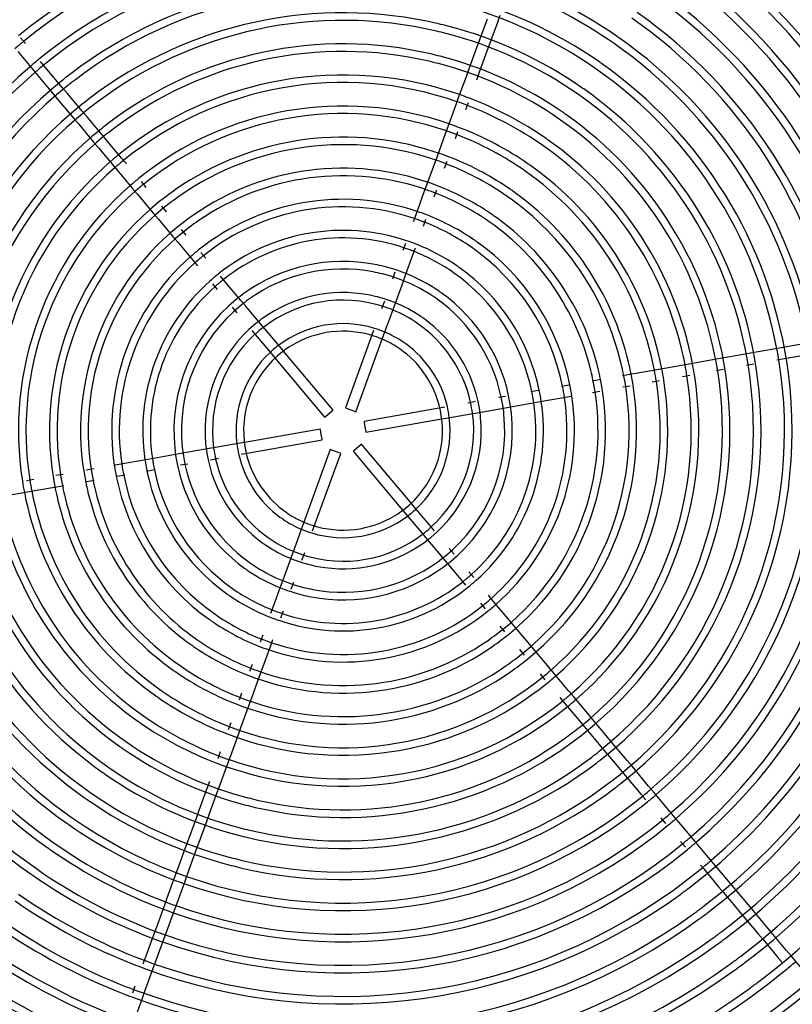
# Model space of a CAD drawing. Extents: x -156717 to 425753, y -51191 to 363295.
# Tile 258 of 502: x 136038 to 136386, y 109484 to 109928. Entities that reach past the tile are written whole.
import ezdxf

# ---------------------------------------------------------------- set-up
doc = ezdxf.new("R2010")
doc.units = 0
doc.header["$LTSCALE"] = 50
doc.layers.get('0').update_dxf_attribs({"linetype": 'CONTINUOUS'})

msp = doc.modelspace()

# ---------------------------------------------------------------- linework, layer by layer
at = {"color": 7, "linetype": 'Continuous'}
for p, q in [((136248.08639, 109927.89281), (136244.5014, 109918.04312)), ((136252.90356, 109926.50672), (136254.05346, 109929.66605)), ((136249.31857, 109916.65703), (136252.90356, 109926.50672)), ((136040.20228, 109916.85033), (136038.0315, 109919.43736)), ((136243.3515, 109914.88378), (136239.76651, 109905.03409)), ((136244.5014, 109918.04312), (136243.3515, 109914.88378)), ((136248.16867, 109913.49769), (136249.31857, 109916.65703)), ((136036.70935, 109913.23329), (136043.47707, 109905.16784)), ((136244.58368, 109903.648), (136248.16867, 109913.49769)), ((136049.14078, 109906.19784), (136046.97, 109908.78488)), ((136056.92281, 109896.92358), (136049.14078, 109906.19784)), ((136043.47707, 109905.16784), (136045.64784, 109902.58081)), ((136045.64784, 109902.58081), (136053.13633, 109893.65638)), ((136238.6166, 109901.87476), (136235.15792, 109892.3721)), ((136239.76651, 109905.03409), (136238.6166, 109901.87476)), ((136243.43377, 109900.48867), (136244.58368, 109903.648)), ((136059.079, 109894.35393), (136056.92281, 109896.92358)), ((136053.13633, 109893.65638), (136055.29252, 109891.08674)), ((136065.80125, 109886.34268), (136059.079, 109894.35393)), ((136055.29252, 109891.08674), (136062.01476, 109883.07549)), ((136234.00818, 109889.2132), (136230.42368, 109879.36488)), ((136235.15792, 109892.3721), (136234.00818, 109889.2132)), ((136238.55769, 109887.09173), (136239.70743, 109890.25062)), ((136067.95744, 109883.77304), (136065.80125, 109886.34268)), ((136074.67968, 109875.76179), (136067.95744, 109883.77304)), ((136062.01476, 109883.07549), (136064.17095, 109880.50584)), ((136064.17095, 109880.50584), (136070.89319, 109872.49459)), ((136230.42368, 109879.36488), (136229.27394, 109876.20598)), ((136076.83587, 109873.19214), (136074.67968, 109875.76179)), ((136229.27394, 109876.20598), (136225.55963, 109866.00099)), ((136233.82345, 109874.08451), (136234.9732, 109877.24341)), ((136070.89319, 109872.49459), (136073.04938, 109869.92495)), ((136083.50309, 109865.24647), (136076.83587, 109873.19214)), ((136073.04938, 109869.92495), (136079.39108, 109862.36721)), ((136225.55963, 109866.00099), (136224.413, 109862.85064)), ((136079.39108, 109862.36721), (136081.55189, 109859.79205)), ((136085.6639, 109862.67131), (136083.50309, 109865.24647)), ((136224.413, 109862.85064), (136220.83821, 109853.02897)), ((136228.98019, 109860.77774), (136230.12682, 109863.92809)), ((136081.55189, 109859.79205), (136088.28855, 109851.76363)), ((136094.56136, 109852.06773), (136092.40055, 109854.64289)), ((136220.83821, 109853.02897), (136219.69158, 109849.87862)), ((136088.28855, 109851.76363), (136090.44936, 109849.18848)), ((136090.44936, 109849.18848), (136097.7676, 109840.46694)), ((136219.69158, 109849.87862), (136215.99976, 109839.73543)), ((136224.25877, 109847.80572), (136225.4054, 109850.95607)), ((136103.79672, 109841.06147), (136101.64788, 109843.62235)), ((136097.7676, 109840.46694), (136099.91643, 109837.90606)), ((136215.99976, 109839.73543), (136214.85662, 109836.59468)), ((136099.91643, 109837.90606), (136106.61574, 109829.92214)), ((136219.44367, 109834.57634), (136220.58681, 109837.71708)), ((136112.64486, 109830.51667), (136110.49603, 109833.07755)), ((136106.61574, 109829.92214), (136108.76458, 109827.36126)), ((136108.76458, 109827.36126), (136115.60737, 109819.20634)), ((136211.29273, 109826.80294), (136210.14959, 109823.6622)), ((136121.37587, 109820.11147), (136119.22747, 109822.67183)), ((136211.55844, 109812.91182), (136214.73664, 109821.64385)), ((136214.73664, 109821.64385), (136215.87977, 109824.7846)), ((136115.60737, 109819.20634), (136117.75577, 109816.64598)), ((136206.5884, 109813.8779), (136205.4366, 109810.71334)), ((136210.40664, 109809.74727), (136211.55844, 109812.91182)), ((136124.45372, 109808.66369), (136126.60212, 109806.10333)), ((136130.22221, 109809.56882), (136128.07381, 109812.12918)), ((136137.27628, 109801.16212), (136130.22221, 109809.56882)), ((136206.81572, 109799.8813), (136210.40664, 109809.74727)), ((136139.41724, 109798.61061), (136137.27628, 109801.16212)), ((136201.84568, 109800.84738), (136200.56505, 109797.32886)), ((136205.2002, 109795.44268), (136206.81572, 109799.8813)), ((136133.27704, 109798.14847), (136135.418, 109795.59697)), ((136146.09202, 109790.65593), (136139.41724, 109798.61061)), ((136201.6627, 109785.72346), (136205.2002, 109795.44268)), ((136147.97142, 109788.41615), (136146.09202, 109790.65593)), ((136142.09278, 109787.64228), (136143.62102, 109785.821)), ((136154.73299, 109780.35803), (136147.97142, 109788.41615)), ((136197.02754, 109787.60964), (136195.80958, 109784.2633)), ((136143.62102, 109785.821), (136150.49908, 109777.62406)), ((136195.80958, 109784.2633), (136184.33062, 109752.72508)), ((136189.02977, 109751.01474), (136200.47428, 109782.4583)), ((136200.47428, 109782.4583), (136201.6627, 109785.72346)), ((136150.49908, 109777.62406), (136153.07517, 109774.55399)), ((136157.23072, 109777.38136), (136154.73299, 109780.35803)), ((136178.74607, 109751.74038), (136157.23072, 109777.38136)), ((136366.773, 109777.36899), (136363.44427, 109776.78205)), ((136377.15078, 109779.19888), (136366.773, 109777.36899)), ((136380.4795, 109779.78583), (136377.15078, 109779.19888)), ((136389.84245, 109781.43677), (136380.4795, 109779.78583)), ((136153.07517, 109774.55399), (136174.91529, 109748.52597)), ((136349.73777, 109774.36522), (136339.02633, 109772.4765)), ((136353.06649, 109774.95216), (136349.73777, 109774.36522)), ((136363.44427, 109776.78205), (136353.06649, 109774.95216)), ((136378.63302, 109774.38237), (136381.96174, 109774.96931)), ((136381.96174, 109774.96931), (136390.71082, 109776.51201)), ((136322.08408, 109769.48912), (136312.40156, 109767.78182)), ((136325.39463, 109770.07286), (136322.08408, 109769.48912)), ((136335.71578, 109771.89276), (136325.39463, 109770.07286)), ((136339.02633, 109772.4765), (136335.71578, 109771.89276)), ((136351.22001, 109769.5487), (136354.54873, 109770.13565)), ((136364.92651, 109771.96553), (136368.25524, 109772.55248)), ((136298.71579, 109765.36865), (136295.3921, 109764.78259)), ((136312.40156, 109767.78182), (136309.07787, 109767.19577)), ((136322.52159, 109764.48839), (136325.83214, 109765.07213)), ((136336.15329, 109766.89203), (136339.46384, 109767.47577)), ((136271.17812, 109760.513), (136267.82928, 109759.92251)), ((136284.96744, 109762.94444), (136281.6186, 109762.35395)), ((136295.5735, 109759.7367), (136298.89719, 109760.32276)), ((136309.25927, 109762.14988), (136312.58295, 109762.73594)), ((136242.9618, 109755.5377), (136239.36822, 109754.90405)), ((136256.4683, 109757.91926), (136253.18815, 109757.34088)), ((136257.07857, 109752.949), (136268.69765, 109754.99776)), ((136268.69765, 109754.99776), (136272.04649, 109755.58825)), ((136272.04649, 109755.58825), (136282.48697, 109757.42919)), ((136282.48697, 109757.42919), (136285.8358, 109758.01968)), ((136175.1719, 109748.74129), (136178.48946, 109751.52505)), ((136178.48946, 109751.52505), (136178.74541, 109751.73982)), ((136184.33143, 109752.72479), (136184.6454, 109752.61051)), ((136184.6454, 109752.61051), (136186.68019, 109751.86991)), ((136186.68019, 109751.86991), (136188.71498, 109751.12931)), ((136188.71498, 109751.12931), (136189.02896, 109751.01503)), ((136225.59827, 109752.47603), (136192.67482, 109746.67073)), ((136229.1251, 109753.09791), (136225.59827, 109752.47603)), ((136240.79148, 109750.07714), (136243.57207, 109750.56743)), ((136243.57207, 109750.56743), (136253.79842, 109752.37062)), ((136253.79842, 109752.37062), (136257.07857, 109752.949)), ((136174.91595, 109748.52652), (136175.1719, 109748.74129)), ((136192.67497, 109746.66988), (136192.73299, 109746.34083)), ((136192.73299, 109746.34083), (136193.10901, 109744.20835)), ((136193.54319, 109741.74597), (136226.76454, 109747.6038)), ((136226.76454, 109747.6038), (136230.54835, 109748.27099)), ((136230.54835, 109748.27099), (136240.79148, 109750.07714)), ((136172.9758, 109743.19725), (136139.75445, 109737.33942)), ((136173.03397, 109742.86736), (136172.97595, 109743.1964)), ((136173.40998, 109740.73487), (136173.03397, 109742.86736)), ((136193.10901, 109744.20835), (136193.48502, 109742.07587)), ((136193.48502, 109742.07587), (136193.54304, 109741.74682)), ((136139.75445, 109737.33942), (136135.97064, 109736.67223)), ((136140.92072, 109732.46719), (136173.84417, 109738.2725)), ((136173.786, 109738.60239), (136173.40998, 109740.73487)), ((136173.84402, 109738.27334), (136173.786, 109738.60239)), ((136122.94692, 109734.37579), (136112.72057, 109732.57261)), ((136125.72751, 109734.86609), (136122.94692, 109734.37579)), ((136135.97064, 109736.67223), (136125.72751, 109734.86609)), ((136177.48922, 109733.92849), (136166.04471, 109702.48492)), ((136177.80401, 109733.81392), (136177.49003, 109733.92819)), ((136179.8388, 109733.07332), (136177.80401, 109733.81392)), ((136181.87359, 109732.33271), (136179.8388, 109733.07332)), ((136187.77292, 109733.20285), (136209.28827, 109707.56187)), ((136188.02953, 109733.41817), (136187.77358, 109733.2034)), ((136191.34709, 109736.20193), (136188.02953, 109733.41817)), ((136191.60304, 109736.4167), (136191.34709, 109736.20193)), ((136213.44382, 109710.38924), (136191.6037, 109736.41726)), ((136094.4725, 109729.35498), (136084.03202, 109727.51403)), ((136097.82134, 109729.94547), (136094.4725, 109729.35498)), ((136109.44042, 109731.99423), (136097.82134, 109729.94547)), ((136112.72057, 109732.57261), (136109.44042, 109731.99423)), ((136123.55719, 109729.40553), (136127.15077, 109730.03917)), ((136137.39389, 109731.84532), (136140.92072, 109732.46719)), ((136170.70941, 109700.67993), (136182.18837, 109732.21814)), ((136182.18756, 109732.21844), (136181.87359, 109732.33271)), ((136070.94549, 109725.20652), (136067.6218, 109724.62046)), ((136084.03202, 109727.51403), (136080.68319, 109726.92354)), ((136095.34087, 109724.43022), (136098.68971, 109725.02071)), ((136110.05069, 109727.02396), (136113.33084, 109727.60234)), ((136043.9974, 109720.45484), (136040.68685, 109719.8711)), ((136057.25972, 109722.79335), (136053.93604, 109722.20729)), ((136067.8032, 109719.57458), (136071.12689, 109720.16063)), ((136081.55155, 109721.99879), (136084.90039, 109722.58928)), ((136041.12436, 109714.87037), (136044.43491, 109715.45411)), ((136044.43491, 109715.45411), (136054.11743, 109717.1614)), ((136054.11743, 109717.1614), (136057.44112, 109717.74746)), ((136030.80321, 109713.05047), (136041.12436, 109714.87037)), ((136209.28827, 109707.56187), (136211.786, 109704.58519)), ((136216.01991, 109707.31917), (136213.44382, 109710.38924)), ((136222.89797, 109699.12223), (136216.01991, 109707.31917)), ((136166.04471, 109702.48492), (136164.85629, 109699.21976)), ((136211.786, 109704.58519), (136218.54757, 109696.52707)), ((136164.85629, 109699.21976), (136161.31879, 109689.50054)), ((136169.49145, 109697.33359), (136170.70941, 109700.67993)), ((136224.42621, 109697.30094), (136222.89797, 109699.12223)), ((136218.54757, 109696.52707), (136220.42697, 109694.2873)), ((136220.42697, 109694.2873), (136227.10175, 109686.33261)), ((136161.31879, 109689.50054), (136159.70327, 109685.06192)), ((136233.24195, 109686.79475), (136231.10099, 109689.34626)), ((136159.70327, 109685.06192), (136156.11235, 109675.19596)), ((136164.67331, 109684.09584), (136165.95394, 109687.61437)), ((136227.10175, 109686.33261), (136229.24271, 109683.78111)), ((136229.24271, 109683.78111), (136236.29678, 109675.37441)), ((136156.11235, 109675.19596), (136154.96055, 109672.0314)), ((136236.29678, 109675.37441), (136238.44518, 109672.81405)), ((136242.06527, 109676.27954), (136239.91687, 109678.8399)), ((136154.96055, 109672.0314), (136151.78235, 109663.29937)), ((136159.93059, 109671.06533), (136161.08239, 109674.22988)), ((136250.91162, 109665.73688), (136248.76322, 109668.29724)), ((136151.78235, 109663.29937), (136150.63922, 109660.15863)), ((136245.14312, 109664.83175), (136247.29152, 109662.27139)), ((136257.75441, 109657.58196), (136250.91162, 109665.73688)), ((136155.22626, 109658.14028), (136156.3694, 109661.28103)), ((136259.90325, 109655.02108), (136257.75441, 109657.58196)), ((136253.87413, 109654.42655), (136256.02296, 109651.86567)), ((136266.60256, 109647.03716), (136259.90325, 109655.02108)), ((136147.07532, 109650.36689), (136145.93218, 109647.22614)), ((136146.82741, 109635.06461), (136150.51923, 109645.20779)), ((136150.51923, 109645.20779), (136151.66237, 109648.34854)), ((136268.75139, 109644.47628), (136266.60256, 109647.03716)), ((136276.06963, 109635.75475), (136268.75139, 109644.47628)), ((136262.72227, 109643.88175), (136264.87111, 109641.32087)), ((136142.26022, 109637.1375), (136141.11359, 109633.98716)), ((136278.23044, 109633.17959), (136276.06963, 109635.75475)), ((136142.10599, 109622.09259), (136145.68078, 109631.91426)), ((136145.68078, 109631.91426), (136146.82741, 109635.06461)), ((136271.95763, 109632.87549), (136274.11844, 109630.30034)), ((136284.9671, 109625.15117), (136278.23044, 109633.17959)), ((136137.5388, 109624.16549), (136136.39217, 109621.01514)), ((136140.95936, 109618.94224), (136142.10599, 109622.09259)), ((136280.85509, 109622.27191), (136283.0159, 109619.69676)), ((136287.12791, 109622.57602), (136284.9671, 109625.15117)), ((136293.46961, 109615.01828), (136287.12791, 109622.57602)), ((136137.24505, 109608.73724), (136140.95936, 109618.94224)), ((136283.0159, 109619.69676), (136289.68312, 109611.75108)), ((136295.6258, 109612.44863), (136293.46961, 109615.01828)), ((136132.69554, 109610.85872), (136131.54579, 109607.69982)), ((136136.0953, 109605.57835), (136137.24505, 109608.73724)), ((136289.68312, 109611.75108), (136291.83931, 109609.18144)), ((136291.83931, 109609.18144), (136298.56155, 109601.17019)), ((136302.34804, 109604.43738), (136295.6258, 109612.44863)), ((136132.51081, 109595.73003), (136136.0953, 109605.57835)), ((136304.50423, 109601.86774), (136302.34804, 109604.43738)), ((136298.56155, 109601.17019), (136300.71774, 109598.60054)), ((136311.22647, 109593.85649), (136304.50423, 109601.86774)), ((136127.9613, 109597.8515), (136126.81156, 109594.6926)), ((136131.36107, 109592.57113), (136132.51081, 109595.73003)), ((136300.71774, 109598.60054), (136307.43999, 109590.58929)), ((136127.90239, 109583.06847), (136131.36107, 109592.57113)), ((136313.38266, 109591.28684), (136311.22647, 109593.85649)), ((136320.87114, 109582.36242), (136313.38266, 109591.28684)), ((136307.43999, 109590.58929), (136309.59618, 109588.01965)), ((136309.59618, 109588.01965), (136317.37821, 109578.74538)), ((136123.08522, 109584.45456), (136121.93531, 109581.29522)), ((136126.75248, 109579.90913), (136127.90239, 109583.06847)), ((136323.04192, 109579.77539), (136320.87114, 109582.36242)), ((136121.93531, 109581.29522), (136118.35032, 109571.44553)), ((136123.16749, 109570.05944), (136126.75248, 109579.90913)), ((136317.37821, 109578.74538), (136319.54899, 109576.15835)), ((136329.80964, 109571.70994), (136323.04192, 109579.77539)), ((136118.35032, 109571.44553), (136117.20042, 109568.2862)), ((136122.01759, 109566.90011), (136123.16749, 109570.05944)), ((136331.98042, 109569.12291), (136329.80964, 109571.70994)), ((136338.74814, 109561.05746), (136331.98042, 109569.12291)), ((136117.20042, 109568.2862), (136113.61543, 109558.43651)), ((136118.4326, 109557.05042), (136122.01759, 109566.90011)), ((136326.31671, 109568.0929), (136328.48749, 109565.50587)), ((136340.91892, 109558.47043), (136338.74814, 109561.05746)), ((136113.61543, 109558.43651), (136112.46553, 109555.27717)), ((136117.2827, 109553.89108), (136118.4326, 109557.05042)), ((136335.25521, 109557.44042), (136337.42599, 109554.85339)), ((136347.68664, 109550.40498), (136340.91892, 109558.47043)), ((136112.46553, 109555.27717), (136108.70754, 109544.95218)), ((136113.22693, 109542.74793), (136117.2827, 109553.89108)), ((136344.19371, 109546.78794), (136345.65713, 109545.0439)), ((136349.36764, 109548.40164), (136347.68664, 109550.40498)), ((136356.11079, 109540.36548), (136349.36764, 109548.40164)), ((136108.70754, 109544.95218), (136107.5525, 109541.77872)), ((136112.07188, 109539.57447), (136113.22693, 109542.74793)), ((136345.65713, 109545.0439), (136352.40028, 109537.00773)), ((136107.5525, 109541.77872), (136103.95147, 109531.88497)), ((136108.47086, 109529.68072), (136112.07188, 109539.57447)), ((136358.27368, 109537.78784), (136356.11079, 109540.36548)), ((136365.01683, 109529.75168), (136358.27368, 109537.78784)), ((136352.40028, 109537.00773), (136354.56318, 109534.4301)), ((136354.56318, 109534.4301), (136361.30632, 109526.39393)), ((136102.79643, 109528.71151), (136099.1954, 109518.81776)), ((136103.95147, 109531.88497), (136102.79643, 109528.71151)), ((136107.31581, 109526.50726), (136108.47086, 109529.68072)), ((136367.17973, 109527.17404), (136365.01683, 109529.75168)), ((136103.71479, 109516.61352), (136107.31581, 109526.50726)), ((136361.30632, 109526.39393), (136363.46922, 109523.81629)), ((136373.92287, 109519.13788), (136367.17973, 109527.17404)), ((136363.46922, 109523.81629), (136370.21237, 109515.78013)), ((136098.04036, 109515.6443), (136094.43933, 109505.75056)), ((136099.1954, 109518.81776), (136098.04036, 109515.6443)), ((136102.55974, 109513.44005), (136103.71479, 109516.61352)), ((136370.21237, 109515.78013), (136372.37526, 109513.20249)), ((136376.08577, 109516.56024), (136373.92287, 109519.13788)), ((136382.82892, 109508.52407), (136376.08577, 109516.56024)), ((136098.95872, 109503.54631), (136102.55974, 109513.44005)), ((136372.37526, 109513.20249), (136379.11841, 109505.16633)), ((136385.20717, 109505.68978), (136382.82892, 109508.52407)), ((136094.43933, 109505.75056), (136093.11774, 109502.11951)), ((136097.62418, 109499.8797), (136098.95872, 109503.54631)), ((136379.11841, 109505.16633), (136381.29988, 109502.56656)), ((136391.95427, 109497.64891), (136385.20717, 109505.68978)), ((136094.01606, 109489.96644), (136097.62418, 109499.8797)), ((136089.50962, 109492.20626), (136088.35229, 109489.02653)), ((136092.85873, 109486.78672), (136094.01606, 109489.96644)), ((136089.2506, 109476.87346), (136092.85873, 109486.78672))]:
    msp.add_line(p, q, dxfattribs=at)
at = {"color": 3, "linetype": 'Continuous'}
msp.add_arc((136183.25949, 109742.97169), 422.5616, 11.1193249, 67.9412774, dxfattribs=at)
at = {"color": 7, "linetype": 'Continuous'}
for radius, start, end in [(342.24989, 10.4420282, 54.9187269), (338.84939, 10.4462539, 55.000019), (338.84939, 10.4462539, 55.000019), (324.84735, 10.4645862, 55.000019), (324.84735, 10.4645862, 55.000019), (328.24785, 10.4599903, 54.9152592), (314.24581, 10.4795531, 54.9114825), (310.84531, 12.5016872, 55.000019), (310.84531, 12.5016872, 55.000019), (296.84327, 12.5225306, 55.000019), (296.84327, 12.5225306, 55.000019), (300.24377, 12.5172899, 54.9073535), (230.23356, 70.6006842, 129.3993538), (282.84123, 12.5454376, 55.000019), (282.84123, 12.5454376, 55.000019), (286.24173, 12.5396684, 54.9028206), (226.83307, 70.6101024, 129.3899357), (226.83307, 70.6101024, 129.3899357), (272.23968, 12.564349, 54.8978214), (268.83919, 12.5707308, 55.000019), (268.83919, 12.5707308, 55.000019), (216.23152, 70.6413663, 129.3586718), (212.83102, 70.652054, 129.347984), (212.83102, 70.652054, 129.347984), (254.83715, 10.5645017, 55.000019), (254.83715, 10.5645017, 55.000019), (258.23764, 12.5917059, 54.8922801), (202.22948, 76.7782148, 127.3460875), (198.82898, 76.7887511, 127.3355752), (198.82898, 76.7887511, 127.3355752), (212.83102, 55.000019, 69.2928204), (212.83102, 55.000019, 69.2928204), (216.23152, 55.1415546, 69.3035082), (244.2356, 10.5890043, 54.8747119), (202.22948, 55.1375966, 75.5460903), (240.83511, 10.5973205, 55.000019), (240.83511, 10.5973205, 55.000019), (198.82898, 55.000019, 75.535554), (198.82898, 55.000019, 75.535554), (188.22744, 76.8240431, 127.3003636), (226.83307, 10.634191, 55.000019), (226.83307, 10.634191, 55.000019), (230.23356, 10.6248244, 54.8670911), (184.82694, 76.8362207, 127.2882137), (184.82694, 76.8362207, 127.2882137), (188.22744, 75.500262, 76.8240431), (188.22744, 55.1478308, 75.500262), (184.82694, 75.4880844, 76.8362207), (184.82694, 75.4880844, 76.8362207), (184.82694, 55.000019, 75.4880844), (184.82694, 55.000019, 75.4880844), (216.23152, 55.000019, 55.1415546), (216.23152, 54.8584834, 55.000019), (216.23152, 10.6652836, 54.8584834), (226.83307, 129.3899357, 130.6652659), (226.83307, 129.3899357, 130.6652659), (174.2254, 76.8772375, 127.2472904), (212.83102, 10.6759128, 55.000019), (212.83102, 10.6759128, 55.000019), (170.8249, 76.8914722, 127.2330881), (170.8249, 76.8914722, 127.2330881), (174.2254, 75.4470676, 76.8772375), (174.2254, 55.1597101, 75.4470676), (216.23152, 130.6965298, 189.3347545), (216.23152, 129.3586718, 130.6965298), (212.83102, 129.347984, 130.7072176), (212.83102, 129.347984, 130.7072176), (170.8249, 75.4328329, 76.8914722), (170.8249, 75.4328329, 76.8914722), (170.8249, 55.000019, 75.4328329), (170.8249, 55.000019, 75.4328329), (202.22948, 55.000019, 55.1375966), (202.22948, 54.8624415, 55.000019), (202.22948, 8.5985839, 54.8624415), (212.83102, 130.7072176, 189.3241252), (212.83102, 130.7072176, 189.3241252), (202.22948, 127.3460875, 128.5754058), (160.22336, 70.8638651, 129.0596303), (198.82898, 8.6091765, 55.000019), (198.82898, 8.6091765, 55.000019), (202.22948, 128.5754058, 187.3598697), (198.82898, 128.5859181, 187.349277), (198.82898, 128.5859181, 187.349277), (198.82898, 127.3355752, 128.5859181), (198.82898, 127.3355752, 128.5859181), (156.82286, 70.8834263, 129.0400691), (156.82286, 70.8834263, 129.0400691), (188.22744, 55.000019, 55.1478308), (160.22336, 69.0596303, 70.8638651), (184.82694, 8.6569, 55.000019), (184.82694, 8.6569, 55.000019), (188.22744, 54.8522072, 55.000019), (188.22744, 8.6446572, 54.8522072), (188.22744, 128.6211296, 187.3137964), (188.22744, 127.3003636, 128.6211296), (184.82694, 127.2882137, 128.6332795), (184.82694, 127.2882137, 128.6332795), (146.22131, 70.9502511, 128.9732443), (156.82286, 69.0400691, 70.8834263), (156.82286, 69.0400691, 70.8834263), (156.82286, 55.000019, 69.0400691), (156.82286, 55.000019, 69.0400691), (160.22336, 55.2122537, 69.0596303), (184.82694, 128.6332795, 187.3015536), (184.82694, 128.6332795, 187.3015536), (142.82082, 70.9737869, 128.9497085), (142.82082, 70.9737869, 128.9497085), (174.2254, 55.000019, 55.1597101), (174.2254, 54.840328, 55.000019), (174.2254, 8.6981361, 54.840328), (174.2254, 127.2472904, 128.6742029), (146.22131, 68.9732443, 70.9502511), (170.8249, 8.712447, 55.000019), (170.8249, 8.712447, 55.000019), (174.2254, 128.6742029, 187.2603174), (170.8249, 128.6884052, 187.2460066), (170.8249, 128.6884052, 187.2460066), (170.8249, 127.2330881, 128.6884052), (170.8249, 127.2330881, 128.6884052), (132.21927, 70.1595228, 124.7946287), (142.82082, 68.9497085, 70.9737869), (142.82082, 68.9497085, 70.9737869), (142.82082, 55.000019, 68.9497085), (142.82082, 55.000019, 68.9497085), (146.22131, 55.2325772, 68.9732443), (128.81878, 70.1867708, 124.7674583), (128.81878, 70.1867708, 124.7674583), (156.82286, 10.8834263, 55.000019), (156.82286, 10.8834263, 55.000019), (160.22336, 55.000019, 55.2122537), (160.22336, 54.7877843, 55.000019), (160.22336, 10.8638651, 54.7877843), (160.22336, 129.0596303, 130.8638651), (132.21927, 68.0950885, 70.1595228), (160.22336, 130.8638651, 189.0596303), (156.82286, 129.0400691, 130.8834263), (156.82286, 129.0400691, 130.8834263), (128.81878, 68.0678405, 70.1867708), (128.81878, 68.0678405, 70.1867708), (128.81878, 55.000019, 68.0678405), (128.81878, 55.000019, 68.0678405), (132.21927, 55.2572051, 68.0950885), (146.22131, 55.000019, 55.2325772), (146.22131, 54.7674609, 55.000019), (146.22131, 10.9502511, 54.7674609), (156.82286, 130.8834263, 189.0400691), (156.82286, 130.8834263, 189.0400691), (118.21723, 70.281782, 124.6727173), (114.81674, 70.3159739, 124.6386228), (114.81674, 70.3159739, 124.6386228), (142.82082, 10.9737869, 55.000019), (142.82082, 10.9737869, 55.000019), (146.22131, 130.9502511, 188.9732443), (146.22131, 128.9732443, 130.9502511), (142.82082, 128.9497085, 130.9737869), (142.82082, 128.9497085, 130.9737869), (118.21723, 67.9728293, 70.281782), (142.82082, 130.9737869, 188.9497085), (142.82082, 130.9737869, 188.9497085), (132.21927, 126.8531902, 191.4231678), (132.21927, 124.7946287, 126.8531902), (128.81878, 124.7674583, 126.8803607), (128.81878, 124.7674583, 126.8803607), (114.81674, 67.9386374, 70.3159739), (114.81674, 67.9386374, 70.3159739), (114.81674, 55.000019, 67.9386374), (114.81674, 55.000019, 67.9386374), (118.21723, 55.2876671, 67.9728293), (132.21927, 55.000019, 55.2572051), (132.21927, 54.7428329, 55.000019), (132.21927, 13.5014146, 54.7428329), (128.81878, 126.8803607, 191.3957375), (128.81878, 126.8803607, 191.3957375), (104.21519, 71.3434982, 128.6565399), (128.81878, 13.5288449, 55.000019), (128.81878, 13.5288449, 55.000019), (118.21723, 124.6727173, 126.9751016), (100.8147, 71.3902651, 128.609773), (100.8147, 71.3902651, 128.609773), (104.21519, 68.5704977, 71.3434982), (104.21519, 55.3671016, 68.5704977), (118.21723, 55.000019, 55.2876671), (118.21723, 54.712371, 55.000019), (118.21723, 126.9751016, 191.3000905), (114.81674, 124.6386228, 127.0091962), (114.81674, 124.6386228, 127.0091962), (100.8147, 68.5237309, 71.3902651), (100.8147, 68.5237309, 71.3902651), (100.8147, 55.000019, 68.5237309), (100.8147, 55.000019, 68.5237309), (114.81674, 13.6589124, 55.000019), (114.81674, 13.6589124, 55.000019), (118.21723, 13.6244919, 54.712371), (114.81674, 127.0091962, 191.26567), (114.81674, 127.0091962, 191.26567), (90.21315, 71.5586978, 128.4413403), (86.81265, 71.6214372, 128.3786009), (86.81265, 71.6214372, 128.3786009), (90.21315, 68.3552982, 71.5586978), (90.21315, 55.4240767, 68.3552982), (104.21519, 55.000019, 55.3671016), (104.21519, 54.6329365, 55.000019), (104.21519, 11.4106556, 54.6329365), (104.21519, 128.6565399, 131.4295403), (86.81265, 68.2925588, 71.6214372), (86.81265, 68.2925588, 71.6214372), (86.81265, 55.000019, 68.2925588), (86.81265, 55.000019, 68.2925588), (100.8147, 11.4582366, 55.000019), (100.8147, 11.4582366, 55.000019), (104.21519, 131.4295403, 188.5893824), (100.8147, 131.4763072, 188.5418014), (100.8147, 131.4763072, 188.5418014), (100.8147, 128.609773, 131.4763072), (100.8147, 128.609773, 131.4763072), (76.21111, 79.1462837, 125.8854488), (76.21111, 75.9509502, 79.1462837), (90.21315, 128.4413403, 131.6447399), (72.81061, 79.2209, 125.81165), (72.81061, 79.2209, 125.81165), (72.81061, 75.8763339, 79.2209), (72.81061, 75.8763339, 79.2209), (72.81061, 55.000019, 75.8763339), (72.81061, 55.000019, 75.8763339), (76.21111, 55.4462132, 75.9509502), (86.81265, 11.693433, 55.000019), (86.81265, 11.693433, 55.000019), (90.21315, 55.000019, 55.4240767), (90.21315, 54.5759614, 55.000019), (90.21315, 11.6296014, 54.5759614), (90.21315, 131.6447399, 188.3704366), (86.81265, 128.3786009, 131.7074793), (86.81265, 128.3786009, 131.7074793), (86.81265, 131.7074793, 188.306605), (86.81265, 131.7074793, 188.306605), (76.21111, 125.8854488, 129.0457736), (62.20907, 79.5058872, 125.5297852), (76.21111, 55.000019, 55.4462132), (76.21111, 54.5538248, 55.000019), (76.21111, 9.0457736, 54.5538248), (310.84531, 307.0471418, 11.6179296), (310.84531, 307.0471418, 11.6179296), (76.21111, 129.0457736, 185.8854488), (72.81061, 125.81165, 129.1195724), (72.81061, 125.81165, 129.1195724), (58.80857, 72.423242, 127.4439025), (58.80857, 72.423242, 127.4439025), (62.20907, 75.5913467, 79.5058872), (62.20907, 55.5466428, 75.5913467), (72.81061, 9.1195724, 55.000019), (72.81061, 9.1195724, 55.000019), (286.24173, 307.085123, 11.5799484), (296.84327, 307.0679851, 11.5970863), (296.84327, 307.0679851, 11.5970863), (300.24377, 307.0627444, 11.6023269), (72.81061, 129.1195724, 185.81165), (72.81061, 129.1195724, 185.81165), (58.80857, 67.5065831, 72.423242), (58.80857, 67.5065831, 72.423242), (58.80857, 55.000019, 67.5065831), (58.80857, 55.000019, 67.5065831), (268.83919, 307.1161853, 11.548886), (268.83919, 307.1161853, 11.548886), (272.23968, 307.1098035, 11.5552679), (282.84123, 307.0908922, 11.5741792), (282.84123, 307.0908922, 11.5741792), (62.20907, 129.4014371, 185.5297852), (62.20907, 125.5297852, 129.4014371), (48.20703, 72.9638705, 126.8940665), (58.80857, 12.5537857, 55.000019), (58.80857, 12.5537857, 55.000019), (62.20907, 55.000019, 55.5466428), (62.20907, 54.4533952, 55.000019), (62.20907, 9.4014371, 54.4533952), (258.23764, 307.1371605, 11.5279109), (58.80857, 127.4439025, 132.4494906), (58.80857, 127.4439025, 132.4494906), (44.80653, 71.9064273, 121.5427173), (44.80653, 71.9064273, 121.5427173), (48.20703, 66.9659547, 72.9638705), (48.20703, 55.9069544, 66.9659547), (58.80857, 132.4494906, 187.6094762), (58.80857, 132.4494906, 187.6094762), (44.80653, 65.90916, 71.9064273), (44.80653, 65.90916, 71.9064273), (44.80653, 55.000019, 65.90916), (44.80653, 55.000019, 65.90916), (48.20703, 55.000019, 55.9069544), (48.20703, 54.0930836, 55.000019), (240.83511, 310.6281924, 9.4027175), (240.83511, 310.6281924, 9.4027175), (244.2356, 310.6198303, 9.4110338), (254.83715, 310.5951929, 9.4355363), (254.83715, 310.5951929, 9.4355363), (48.20703, 133.0087989, 187.0658073), (44.80653, 127.5692942, 190.2697759), (44.80653, 127.5692942, 190.2697759), (48.20703, 126.8940665, 133.0087989), (44.80653, 121.5427173, 127.5692942), (44.80653, 121.5427173, 127.5692942), (44.80653, 16.2767866, 55.000019), (44.80653, 16.2767866, 55.000019), (48.20703, 13.0974546, 54.0930836), (216.23152, 310.6965298, 9.3347545), (226.83307, 310.6652659, 9.3658471), (226.83307, 310.6652659, 9.3658471), (230.23356, 310.6558478, 9.3752136), (132.21927, 11.4231678, 13.5014146), (212.83102, 310.7072176, 9.3241252), (212.83102, 310.7072176, 9.3241252), (160.22336, 9.0596303, 10.8638651), (202.22948, 7.3598697, 8.5985839), (132.21927, 306.8531902, 11.4231678), (114.81674, 11.26567, 13.6589124), (114.81674, 11.26567, 13.6589124), (118.21723, 11.3000905, 13.6244919), (128.81878, 11.3957375, 13.5288449), (128.81878, 11.3957375, 13.5288449), (202.22948, 308.5754058, 7.3598697), (142.82082, 8.9497085, 10.9737869), (142.82082, 8.9497085, 10.9737869), (146.22131, 8.9732443, 10.9502511), (156.82286, 9.0400691, 10.8834263), (156.82286, 9.0400691, 10.8834263), (170.8249, 7.2460066, 8.712447), (170.8249, 7.2460066, 8.712447), (174.2254, 7.2603174, 8.6981361), (184.82694, 7.3015536, 8.6569), (184.82694, 7.3015536, 8.6569), (188.22744, 7.3137964, 8.6446572), (198.82898, 7.349277, 8.6091765), (198.82898, 7.349277, 8.6091765), (114.81674, 307.0091962, 11.26567), (114.81674, 307.0091962, 11.26567), (118.21723, 306.9751016, 11.3000905), (128.81878, 306.8803607, 11.3957375), (128.81878, 306.8803607, 11.3957375), (142.82082, 310.9737869, 8.9497085), (142.82082, 310.9737869, 8.9497085), (146.22131, 310.9502511, 8.9732443), (156.82286, 310.8834263, 9.0400691), (156.82286, 310.8834263, 9.0400691), (160.22336, 310.8638651, 9.0596303), (170.8249, 308.6884052, 7.2460066), (170.8249, 308.6884052, 7.2460066), (174.2254, 308.6742029, 7.2603174), (184.82694, 308.6332795, 7.3015536), (184.82694, 308.6332795, 7.3015536), (188.22744, 308.6211296, 7.3137964), (198.82898, 308.5859181, 7.349277), (198.82898, 308.5859181, 7.349277), (86.81265, 8.306605, 11.693433), (86.81265, 8.306605, 11.693433), (90.21315, 8.3704366, 11.6296014), (100.8147, 8.5418014, 11.4582366), (100.8147, 8.5418014, 11.4582366), (104.21519, 8.5893824, 11.4106556), (44.80653, 10.2697759, 16.2767866), (44.80653, 10.2697759, 16.2767866), (58.80857, 7.6094762, 12.5537857), (58.80857, 7.6094762, 12.5537857), (86.81265, 311.7074793, 8.306605), (86.81265, 311.7074793, 8.306605), (90.21315, 311.6447399, 8.3704366), (100.8147, 311.4763072, 8.5418014), (100.8147, 311.4763072, 8.5418014), (104.21519, 311.4295403, 8.5893824), (48.20703, 7.0658073, 13.0974546), (62.20907, 5.5297852, 9.4014371), (72.81061, 5.81165, 9.1195724), (72.81061, 5.81165, 9.1195724), (76.21111, 5.8854488, 9.0457736), (44.80653, 307.5692942, 10.2697759), (44.80653, 307.5692942, 10.2697759), (48.20703, 313.0087989, 7.0658073), (62.20907, 309.4014371, 5.5297852), (58.80857, 312.4494906, 7.6094762), (58.80857, 312.4494906, 7.6094762), (72.81061, 309.1195724, 5.81165), (72.81061, 309.1195724, 5.81165), (76.21111, 309.0457736, 5.8854488), (76.21111, 185.8854488, 189.0457736), (72.81061, 185.81165, 189.1195724), (72.81061, 185.81165, 189.1195724), (62.20907, 185.5297852, 189.4014371), (58.80857, 187.6094762, 192.5537857), (58.80857, 187.6094762, 192.5537857), (48.20703, 187.0658073, 193.0974546), (44.80653, 190.2697759, 196.2767866), (44.80653, 190.2697759, 196.2767866), (90.21315, 188.3704366, 191.6296014), (86.81265, 188.306605, 191.693433), (86.81265, 188.306605, 191.693433), (76.21111, 189.0457736, 234.5538248), (72.81061, 189.1195724, 235.000019), (72.81061, 189.1195724, 235.000019), (62.20907, 189.4014371, 234.4533952), (58.80857, 192.5537857, 235.000019), (58.80857, 192.5537857, 235.000019), (48.20703, 193.0974546, 234.0930836), (44.80653, 196.2767866, 235.000019), (44.80653, 196.2767866, 235.000019), (104.21519, 188.5893824, 191.4106556), (100.8147, 188.5418014, 191.4582366), (100.8147, 188.5418014, 191.4582366), (90.21315, 191.6296014, 234.5759614), (86.81265, 191.693433, 235.000019), (86.81265, 191.693433, 235.000019), (146.22131, 188.9732443, 190.9502511), (142.82082, 188.9497085, 190.9737869), (142.82082, 188.9497085, 190.9737869), (114.81674, 191.26567, 193.6589124), (114.81674, 191.26567, 193.6589124), (104.21519, 191.4106556, 234.6329365), (100.8147, 191.4582366, 235.000019), (100.8147, 191.4582366, 235.000019), (174.2254, 188.6981361, 234.840328), (170.8249, 188.712447, 235.000019), (170.8249, 188.712447, 235.000019), (142.82082, 190.9737869, 235.000019), (142.82082, 190.9737869, 235.000019), (132.21927, 191.4231678, 193.5014146), (128.81878, 191.3957375, 193.5288449), (128.81878, 191.3957375, 193.5288449), (118.21723, 191.3000905, 193.6244919), (114.81674, 193.6589124, 235.000019), (114.81674, 193.6589124, 235.000019), (202.22948, 188.5985839, 234.8624415), (198.82898, 188.6091765, 235.000019), (198.82898, 188.6091765, 235.000019), (188.22744, 188.6446572, 234.8522072), (184.82694, 188.6569, 235.000019), (184.82694, 188.6569, 235.000019), (160.22336, 190.8638651, 234.7877843), (156.82286, 190.8834263, 235.000019), (156.82286, 190.8834263, 235.000019), (146.22131, 190.9502511, 234.7674609), (132.21927, 193.5014146, 234.7428329), (128.81878, 193.5288449, 235.000019), (128.81878, 193.5288449, 235.000019), (118.21723, 193.6244919, 234.712371), (44.80653, 301.5427173, 307.5692942), (44.80653, 301.5427173, 307.5692942), (48.20703, 306.8940665, 313.0087989), (216.23152, 190.6652836, 234.8584834), (212.83102, 190.6759128, 235.000019), (212.83102, 190.6759128, 235.000019), (48.20703, 234.0930836, 235.000019), (48.20703, 235.000019, 235.9069544), (48.20703, 235.9069544, 246.9659547), (44.80653, 235.000019, 245.90916), (44.80653, 235.000019, 245.90916), (48.20703, 252.9638705, 306.8940665), (44.80653, 251.9064273, 301.5427173), (44.80653, 251.9064273, 301.5427173), (244.2356, 190.5890043, 234.8747119), (240.83511, 190.5973205, 235.000019), (240.83511, 190.5973205, 235.000019), (230.23356, 190.6248244, 234.8670911), (226.83307, 190.634191, 235.000019), (226.83307, 190.634191, 235.000019), (48.20703, 246.9659547, 252.9638705), (44.80653, 245.90916, 251.9064273), (44.80653, 245.90916, 251.9064273), (58.80857, 307.4439025, 312.4494906), (58.80857, 307.4439025, 312.4494906), (58.80857, 235.000019, 247.5065831), (58.80857, 235.000019, 247.5065831), (58.80857, 252.423242, 307.4439025), (58.80857, 252.423242, 307.4439025), (62.20907, 305.5297852, 309.4014371), (62.20907, 234.4533952, 235.000019), (62.20907, 235.000019, 235.5466428), (62.20907, 235.5466428, 255.5913467), (62.20907, 259.5058872, 305.5297852), (58.80857, 247.5065831, 252.423242), (58.80857, 247.5065831, 252.423242), (72.81061, 305.81165, 309.1195724), (72.81061, 305.81165, 309.1195724), (76.21111, 234.5538248, 235.000019), (76.21111, 235.000019, 235.4462132), (76.21111, 235.4462132, 255.9509502), (72.81061, 235.000019, 255.8763339), (72.81061, 235.000019, 255.8763339), (62.20907, 255.5913467, 259.5058872), (76.21111, 259.1462837, 305.8854488), (72.81061, 259.2209, 305.81165), (72.81061, 259.2209, 305.81165), (76.21111, 305.8854488, 309.0457736), (86.81265, 308.3786009, 311.7074793), (86.81265, 308.3786009, 311.7074793), (86.81265, 235.000019, 248.2925588), (86.81265, 235.000019, 248.2925588), (90.21315, 251.5586978, 308.4413403), (86.81265, 251.6214372, 308.3786009), (86.81265, 251.6214372, 308.3786009), (72.81061, 255.8763339, 259.2209), (72.81061, 255.8763339, 259.2209), (90.21315, 308.4413403, 311.6447399), (90.21315, 234.5759614, 235.000019), (90.21315, 235.000019, 235.4240767), (90.21315, 235.4240767, 248.3552982), (76.21111, 255.9509502, 259.1462837), (100.8147, 308.609773, 311.4763072), (100.8147, 308.609773, 311.4763072), (100.8147, 251.3902651, 308.609773), (100.8147, 251.3902651, 308.609773), (86.81265, 248.2925588, 251.6214372), (86.81265, 248.2925588, 251.6214372), (104.21519, 308.6565399, 311.4295403), (104.21519, 234.6329365, 235.000019), (100.8147, 235.000019, 248.5237309), (100.8147, 235.000019, 248.5237309), (104.21519, 251.3434982, 308.6565399), (90.21315, 248.3552982, 251.5586978), (104.21519, 235.000019, 235.3671016), (104.21519, 235.3671016, 248.5704977), (100.8147, 248.5237309, 251.3902651), (100.8147, 248.5237309, 251.3902651), (114.81674, 304.6386228, 307.0091962), (114.81674, 304.6386228, 307.0091962), (118.21723, 234.712371, 235.000019), (118.21723, 235.000019, 235.2876671), (118.21723, 235.2876671, 247.9728293), (114.81674, 235.000019, 247.9386374), (114.81674, 235.000019, 247.9386374), (118.21723, 250.281782, 304.6727173), (114.81674, 250.3159739, 304.6386228), (114.81674, 250.3159739, 304.6386228), (104.21519, 248.5704977, 251.3434982), (118.21723, 304.6727173, 306.9751016), (128.81878, 235.000019, 248.0678405), (128.81878, 235.000019, 248.0678405), (128.81878, 250.1867708, 304.7674583), (128.81878, 250.1867708, 304.7674583), (114.81674, 247.9386374, 250.3159739), (114.81674, 247.9386374, 250.3159739), (128.81878, 304.7674583, 306.8803607), (128.81878, 304.7674583, 306.8803607), (132.21927, 304.7946287, 306.8531902), (132.21927, 234.7428329, 235.000019), (132.21927, 235.000019, 235.2572051), (132.21927, 235.2572051, 248.0950885), (142.82082, 250.9737869, 308.9497085), (142.82082, 250.9737869, 308.9497085), (132.21927, 250.1595228, 304.7946287), (118.21723, 247.9728293, 250.281782), (142.82082, 308.9497085, 310.9737869), (142.82082, 308.9497085, 310.9737869), (146.22131, 308.9732443, 310.9502511), (146.22131, 250.9502511, 308.9732443), (146.22131, 234.7674609, 235.000019), (146.22131, 235.000019, 235.2325772), (146.22131, 235.2325772, 248.9732443), (142.82082, 235.000019, 248.9497085), (142.82082, 235.000019, 248.9497085), (128.81878, 248.0678405, 250.1867708), (128.81878, 248.0678405, 250.1867708), (156.82286, 309.0400691, 310.8834263), (156.82286, 309.0400691, 310.8834263), (160.22336, 250.8638651, 309.0596303), (156.82286, 250.8834263, 309.0400691), (156.82286, 250.8834263, 309.0400691), (132.21927, 248.0950885, 250.1595228), (160.22336, 309.0596303, 310.8638651), (156.82286, 235.000019, 249.0400691), (156.82286, 235.000019, 249.0400691), (160.22336, 234.7877843, 235.000019), (160.22336, 235.000019, 235.2122537), (160.22336, 235.2122537, 249.0596303), (142.82082, 248.9497085, 250.9737869), (142.82082, 248.9497085, 250.9737869), (170.8249, 307.2330881, 308.6884052), (170.8249, 307.2330881, 308.6884052), (146.22131, 248.9732443, 250.9502511), (170.8249, 256.8914722, 307.2330881), (170.8249, 256.8914722, 307.2330881), (174.2254, 307.2472904, 308.6742029), (174.2254, 234.840328, 235.000019), (174.2254, 235.000019, 235.1597101), (170.8249, 235.000019, 255.4328329), (170.8249, 235.000019, 255.4328329), (174.2254, 256.8772375, 307.2472904), (174.2254, 235.1597101, 255.4470676), (156.82286, 249.0400691, 250.8834263), (156.82286, 249.0400691, 250.8834263), (184.82694, 256.8362207, 307.2882137), (184.82694, 256.8362207, 307.2882137), (184.82694, 307.2882137, 308.6332795), (184.82694, 307.2882137, 308.6332795), (188.22744, 307.3003636, 308.6211296), (184.82694, 235.000019, 255.4880844), (184.82694, 235.000019, 255.4880844), (160.22336, 249.0596303, 250.8638651), (188.22744, 256.8240431, 307.3003636), (188.22744, 234.8522072, 235.000019), (188.22744, 235.000019, 235.1478308), (188.22744, 235.1478308, 255.500262), (198.82898, 307.3355752, 308.5859181), (198.82898, 307.3355752, 308.5859181), (198.82898, 256.7887511, 307.3355752), (198.82898, 256.7887511, 307.3355752), (202.22948, 307.3460875, 308.5754058), (198.82898, 235.000019, 255.535554), (198.82898, 235.000019, 255.535554), (212.83102, 250.652054, 309.347984), (212.83102, 250.652054, 309.347984), (202.22948, 256.7782148, 307.3460875), (212.83102, 309.347984, 310.7072176), (212.83102, 309.347984, 310.7072176), (216.23152, 309.3586718, 310.6965298), (202.22948, 234.8624415, 235.000019), (202.22948, 235.000019, 235.1375966), (202.22948, 235.1375966, 255.5460903), (216.23152, 250.6413663, 309.3586718), (174.2254, 255.4470676, 256.8772375), (170.8249, 255.4328329, 256.8914722), (170.8249, 255.4328329, 256.8914722), (226.83307, 309.3899357, 310.6652659), (226.83307, 309.3899357, 310.6652659), (216.23152, 234.8584834, 235.000019), (216.23152, 235.000019, 235.1415546), (216.23152, 235.1415546, 249.3035082), (212.83102, 235.000019, 249.2928204), (212.83102, 235.000019, 249.2928204), (230.23356, 250.6006842, 309.3993538), (226.83307, 250.6101024, 309.3899357), (226.83307, 250.6101024, 309.3899357), (230.23356, 309.3993538, 310.6558478), (188.22744, 255.500262, 256.8240431), (184.82694, 255.4880844, 256.8362207), (184.82694, 255.4880844, 256.8362207), (226.83307, 235.000019, 249.3347721), (226.83307, 235.000019, 249.3347721), (240.83511, 250.5730288, 309.4270092), (240.83511, 250.5730288, 309.4270092), (240.83511, 309.4270092, 310.6281924), (240.83511, 309.4270092, 310.6281924), (244.2356, 309.4353713, 310.6198303), (230.23356, 234.8670911, 235.000019), (230.23356, 235.000019, 235.1329469), (230.23356, 235.1329469, 249.3441903), (244.2356, 250.5646668, 309.4353713), (202.22948, 255.5460903, 256.7782148), (198.82898, 255.535554, 256.7887511), (198.82898, 255.535554, 256.7887511), (254.83715, 309.4600088, 310.5951929), (254.83715, 309.4600088, 310.5951929), (244.2356, 234.8747119, 235.000019), (244.2356, 235.000019, 235.1253261), (244.2356, 235.1253261, 249.3802077), (240.83511, 235.000019, 249.3718457), (240.83511, 235.000019, 249.3718457), (254.83715, 250.5400293, 309.4600088), (254.83715, 250.5400293, 309.4600088), (212.83102, 249.2928204, 250.652054), (212.83102, 249.2928204, 250.652054), (216.23152, 249.3035082, 250.6413663), (254.83715, 235.000019, 249.4048452), (254.83715, 235.000019, 249.4048452), (258.23764, 249.8329306, 306.0733655), (258.23764, 306.0733655, 307.1371605), (258.23764, 235.1077579, 248.7631529), (226.83307, 249.3347721, 250.6101024), (226.83307, 249.3347721, 250.6101024), (268.83919, 249.8118375, 306.0943406), (268.83919, 249.8118375, 306.0943406), (230.23356, 249.3441903, 250.6006842), (268.83919, 306.0943406, 307.1161853), (268.83919, 306.0943406, 307.1161853), (272.23968, 306.1007224, 307.1098035), (268.83919, 235.000019, 248.784246), (268.83919, 235.000019, 248.784246), (272.23968, 249.8054198, 306.1007224), (272.23968, 235.1022166, 248.7906638), (240.83511, 249.3718457, 250.5730288), (240.83511, 249.3718457, 250.5730288), (282.84123, 306.1196338, 307.0908922), (282.84123, 306.1196338, 307.0908922), (286.24173, 249.7806004, 306.1254029), (282.84123, 249.7864021, 306.1196338), (282.84123, 249.7864021, 306.1196338), (244.2356, 249.3802077, 250.5646668), (286.24173, 306.1254029, 307.085123), (286.24173, 235.0972174, 248.8154831), (282.84123, 235.000019, 248.8096815), (282.84123, 235.000019, 248.8096815), (296.84327, 249.7633662, 306.1425408), (296.84327, 249.7633662, 306.1425408), (254.83715, 249.4048452, 250.5400293), (254.83715, 249.4048452, 250.5400293), (296.84327, 306.1425408, 307.0679851), (296.84327, 306.1425408, 307.0679851), (300.24377, 306.1477815, 307.0627444), (314.24581, 309.5334243, 310.4485621), (296.84327, 235.000019, 248.8327173), (296.84327, 235.000019, 248.8327173), (314.24581, 250.4464554, 309.5334243), (300.24377, 249.758096, 306.1477815), (258.23764, 248.7631529, 249.8329306), (300.24377, 235.0926845, 248.8379875), (310.84531, 306.1633841, 307.0471418), (310.84531, 306.1633841, 307.0471418), (328.24785, 250.4268035, 309.5529428), (324.84735, 250.4314203, 309.5483573), (324.84735, 250.4314203, 309.5483573), (310.84531, 249.7424056, 306.1633841), (310.84531, 249.7424056, 306.1633841), (268.83919, 248.784246, 249.8118375), (268.83919, 248.784246, 249.8118375), (314.24581, 235.0885556, 249.5250606), (310.84531, 235.000019, 248.8536779), (310.84531, 235.000019, 248.8536779), (272.23968, 248.7906638, 249.8054198)]:
    msp.add_arc((136183.25949, 109742.47161), radius, start, end, dxfattribs=at)

doc.saveas('drawing.dxf')
